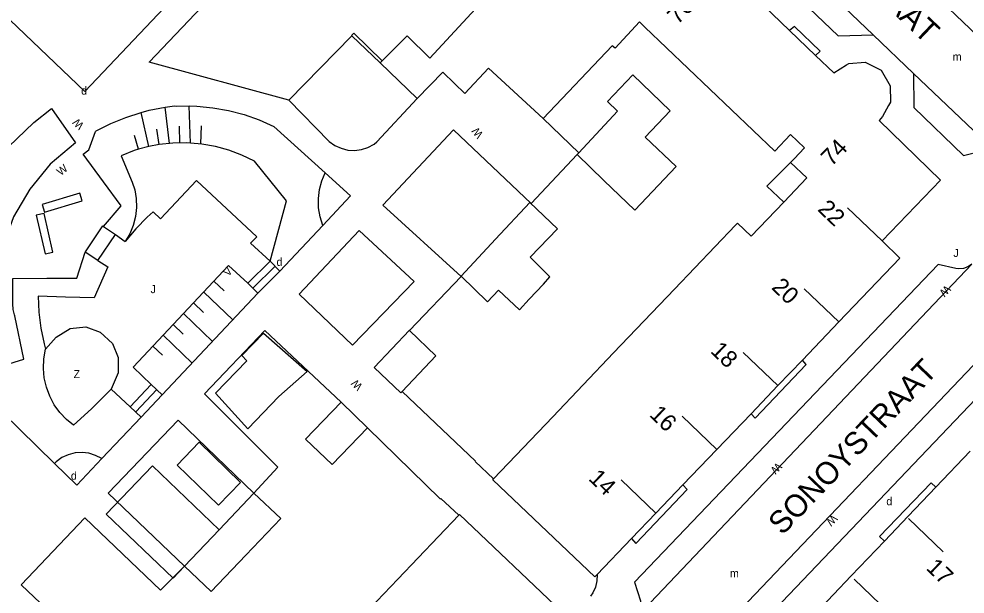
# Model space of a CAD drawing. Extents: x 134999 to 136502, y 457398 to 459002.
# Drawn here: x 135126.1 to 135185.3, y 458102.5 to 458138.5 of the extents above; entities that cross this region are included whole.
import ezdxf

# ---------------------------------------------------------------- set-up
doc = ezdxf.new("R2010")
doc.units = 0
for name, color, linetype in [('RI_DGTB_15', 7, 'Continuous'), ('RI_DGTB_18', 7, 'Continuous'), ('RI_DGTB_19', 7, 'Continuous'), ('RI_DGTB_2', 7, 'Continuous'), ('RI_DGTB_28', 7, 'Continuous'), ('RI_DGTB_29', 7, 'Continuous'), ('RI_DGTB_30', 7, 'Continuous'), ('RI_DGTB_31', 7, 'Continuous'), ('RI_DGTB_32', 7, 'Continuous'), ('RI_DGTB_35', 7, 'Continuous'), ('RI_DGTB_36', 7, 'Continuous'), ('RI_DGTB_37', 7, 'Continuous'), ('RI_DGTB_43', 7, 'Continuous'), ('RI_DGTB_48', 7, 'Continuous'), ('RI_DGTB_53', 7, 'Continuous'), ('RI_DGTB_6', 7, 'Continuous'), ('RI_DGTB_7', 7, 'Continuous')]:
    doc.layers.add(name, color=color, linetype=linetype)

msp = doc.modelspace()

# ---------------------------------------------------------------- linework, layer by layer
at = {"layer": 'RI_DGTB_15'}
for p, q in [((135180.062, 458124.592), (135177.895, 458126.667)), ((135177.369, 458119.529), (135175.202, 458121.604)), ((135173.557, 458115.547), (135171.39, 458117.622)), ((135169.745, 458111.565), (135167.578, 458113.64)), ((135165.933, 458107.583), (135163.766, 458109.658)), ((135181.708, 458107.236), (135183.881, 458105.168)), ((135178.314, 458103.447), (135180.487, 458101.379))]:
    msp.add_line(p, q, dxfattribs=at)
at = {"layer": 'RI_DGTB_18'}
for p, q in [((135135.529, 458130.686), (135135.262, 458132.954)), ((135136.835, 458130.713), (135136.766, 458133.03)), ((135134.246, 458130.493), (135133.76, 458132.628)), ((135136.185, 458130.716), (135136.153, 458131.764)), ((135137.487, 458130.652), (135137.542, 458131.797)), ((135133.598, 458130.321), (135133.336, 458131.183)), ((135134.883, 458130.615), (135134.741, 458131.583)), ((135138.306, 458122.076), (135138.941, 458121.469)), ((135137.67, 458121.4), (135139.483, 458119.666)), ((135137.035, 458120.724), (135137.667, 458120.119)), ((135136.399, 458120.048), (135138.212, 458118.314)), ((135135.763, 458119.372), (135136.39, 458118.772)), ((135135.127, 458118.696), (135136.941, 458116.961)), ((135134.492, 458118.02), (135135.086, 458117.452))]:
    msp.add_line(p, q, dxfattribs=at)
msp.add_lwpolyline([(135141.82, 458123.33), (135142.84, 458127.09), (135140.84, 458129.57), (135140.061, 458129.951), (135139.251, 458130.259), (135138.416, 458130.491), (135137.562, 458130.645), (135136.835, 458130.713), (135136.609, 458130.723), (135135.744, 458130.709), (135134.883, 458130.615), (135134.246, 458130.493), (135133.598, 458130.321), (135133.329, 458130.235), (135132.52, 458129.92), (135133.21, 458128.26), (135133.356, 458127.794), (135133.453, 458127.237), (135133.47, 458126.673), (135133.407, 458126.112), (135133.266, 458125.566), (135133.049, 458125.045), (135132.76, 458124.56)], dxfattribs=at)
at = {"layer": 'RI_DGTB_19'}
for points in [[(135145.11, 458125.55), (135144.942, 458126.097), (135144.852, 458126.663), (135144.841, 458127.235), (135144.91, 458127.803), (135145.058, 458128.356), (135145.26, 458128.841)], [(135131.89, 458115.32), (135130.66, 458114.09), (135129.53, 458113.07), (135129.094, 458113.428), (135128.682, 458113.865), (135128.333, 458114.353), (135128.051, 458114.883), (135127.842, 458115.446), (135127.71, 458116.032), (135127.657, 458116.629), (135127.684, 458117.229), (135127.79, 458117.82)], [(135131.302, 458110.989), (135130.916, 458111.191), (135130.499, 458111.32), (135130.065, 458111.37), (135129.63, 458111.34), (135129.207, 458111.232), (135128.811, 458111.048), (135128.456, 458110.795), (135128.343, 458110.692)]]:
    msp.add_lwpolyline(points, dxfattribs=at)
at = {"layer": 'RI_DGTB_2'}
for p, q in [((135148.829, 458135.85), (135148.696, 458135.716)), ((135148.696, 458135.716), (135151.006, 458133.486)), ((135174.343, 458131.235), (135175.209, 458130.406)), ((135175.209, 458130.406), (135174.562, 458129.723)), ((135167.09, 458121.58), (135170.895, 458125.569)), ((135163.286, 458117.591), (135167.09, 458121.58)), ((135159.481, 458113.602), (135163.286, 458117.591)), ((135155.784, 458109.726), (135159.481, 458113.602)), ((135149.794, 458103.461), (135153.606, 458107.454)), ((135145.992, 458099.479), (135149.794, 458103.461))]:
    msp.add_line(p, q, dxfattribs=at)
for points in [[(135148.829, 458135.85), (135150.38, 458137.42), (135151.797, 458136.024), (135155.937, 458140.512), (135152.763, 458143.513), (135154.054, 458144.784)], [(135174.285, 458137.746), (135169.441, 458142.411), (135168.921, 458141.851)], [(135165.248, 458137.96), (135164.901, 458138.291), (135163.391, 458136.651), (135163.191, 458136.781), (135158.881, 458132.251)], [(135165.248, 458137.96), (135173.361, 458130.211), (135174.343, 458131.235)], [(135175.91, 458136.18), (135174.285, 458137.746)], [(135177.039, 458135.093), (135175.91, 458136.18)], [(135177.851, 458135.603), (135177.99, 458135.69), (135179, 458135.76), (135180, 458135.27), (135180.58, 458134.29), (135180.59, 458133.27), (135180.472, 458133.053)], [(135158.881, 458132.251), (135155.478, 458135.397), (135153.983, 458133.798), (135153.349, 458134.423)], [(135177.039, 458135.093), (135177.851, 458135.603)], [(135151.006, 458133.486), (135152.616, 458135.146), (135153.349, 458134.423)], [(135180.472, 458133.053), (135180.1, 458132.37), (135179.888, 458132.118)], [(135180.061, 458124.591), (135183.711, 458128.391), (135179.888, 458132.118)], [(135173.919, 458127.012), (135175.371, 458128.531), (135174.351, 458129.501)], [(135174.351, 458129.501), (135174.562, 458129.723)], [(135170.895, 458125.569), (135171.021, 458125.701), (135171.881, 458124.881), (135173.919, 458127.012)], [(135177.369, 458119.529), (135181.181, 458123.511), (135180.061, 458124.591)], [(135177.369, 458119.529), (135175.081, 458117.139)], [(135175.081, 458117.139), (135173.557, 458115.547)], [(135173.557, 458115.547), (135171.874, 458113.788)], [(135171.874, 458113.788), (135169.745, 458111.565)], [(135169.745, 458111.565), (135167.614, 458109.338)], [(135183.428, 458109.204), (135185.574, 458111.457)], [(135162.249, 458103.735), (135162.121, 458103.601), (135155.731, 458109.671), (135155.784, 458109.726)], [(135167.614, 458109.338), (135165.933, 458107.583)], [(135181.705, 458107.395), (135183.428, 458109.204)], [(135153.606, 458107.454), (135153.651, 458107.501), (135160.061, 458101.411), (135159.955, 458101.3)], [(135165.933, 458107.583), (135164.41, 458105.992)], [(135181.705, 458107.395), (135180.219, 458105.834)], [(135164.41, 458105.992), (135162.249, 458103.735)], [(135180.219, 458105.834), (135178.142, 458103.654)], [(135178.142, 458103.654), (135175.926, 458101.327)]]:
    msp.add_lwpolyline(points, dxfattribs=at)
at = {"layer": 'RI_DGTB_28'}
for p, q in [((135131.413, 458125.492), (135132.15, 458125)), ((135131.06, 458123.37), (135132.15, 458125)), ((135141.82, 458123.33), (135140.43, 458121.95)), ((135142.128, 458123.019), (135140.738, 458121.639)), ((135141.82, 458123.33), (135142.437, 458122.708)), ((135142.437, 458122.708), (135141.047, 458121.328)), ((135141.047, 458121.328), (135140.43, 458121.95)), ((135134.39, 458115.62), (135133.08, 458114.23)), ((135134.732, 458115.298), (135133.422, 458113.908)), ((135134.39, 458115.62), (135135.074, 458114.975)), ((135135.074, 458114.975), (135133.764, 458113.585)), ((135133.08, 458114.23), (135133.764, 458113.585))]:
    msp.add_line(p, q, dxfattribs=at)
for points in [[(135130.28, 458123.92), (135131.357, 458125.53), (135131.413, 458125.492)], [(135130.267, 458123.9), (135130.28, 458123.92)], [(135131.06, 458123.37), (135130.267, 458123.9)]]:
    msp.add_lwpolyline(points, dxfattribs=at)
at = {"layer": 'RI_DGTB_32'}
for points in [[(135127.72, 458126.4), (135130.07, 458127.1), (135129.927, 458127.579), (135127.577, 458126.879), (135127.72, 458126.4)], [(135128.25, 458123.9), (135127.69, 458126.31), (135127.203, 458126.197), (135127.763, 458123.787), (135128.25, 458123.9)]]:
    msp.add_lwpolyline(points, dxfattribs=at)
at = {"layer": 'RI_DGTB_48'}
for p, q in [((135142.99, 458133.39), (135146.921, 458137.42)), ((135146.921, 458137.42), (135148.696, 458135.716))]:
    msp.add_line(p, q, dxfattribs=at)
for points in [[(135148.829, 458135.85), (135147.05, 458137.57), (135146.91, 458137.43), (135146.921, 458137.42)], [(135162.249, 458103.735), (135162.239, 458103.341), (135162.15, 458102.958), (135161.985, 458102.6), (135161.85, 458102.4)]]:
    msp.add_lwpolyline(points, dxfattribs=at)
at = {"layer": 'RI_DGTB_53'}
for p, q in [((135182.03, 458135.06), (135179.5, 458137.47)), ((135187.25, 458130.091), (135182.03, 458135.06)), ((135161.106, 458130.094), (135158.881, 458132.251)), ((135142.437, 458122.708), (135145.11, 458125.55)), ((135132.15, 458125), (135132.76, 458124.56)), ((135164.731, 458101.091), (135185.671, 458123.141)), ((135135.074, 458114.975), (135141.047, 458121.328)), ((135188.872, 458120.098), (135167.789, 458097.96)), ((135133.08, 458114.23), (135131.89, 458115.32)), ((135131.302, 458110.989), (135133.764, 458113.585))]:
    msp.add_line(p, q, dxfattribs=at)
for points in [[(135145.22, 458170.18), (135145.357, 458170.02), (135145.488, 458169.762), (135145.544, 458169.478), (135145.52, 458169.19), (135145.23, 458168.03), (135177.316, 458137.409), (135179.5, 458137.47)], [(135190.027, 458133.596), (135161.052, 458161.256)], [(135179.5, 458137.47), (135157.965, 458158.04)], [(135142.99, 458133.39), (135134.26, 458135.77), (135145.367, 458147.455)], [(135124.352, 458139.388), (135124.54, 458139.21), (135124.61, 458139.28), (135130.24, 458133.93), (135135.58, 458139.56), (135135.3, 458139.82)], [(135182.03, 458135.06), (135182.05, 458132.94), (135185.15, 458129.94), (135186.3, 458130.22), (135186.541, 458130.304), (135186.796, 458130.31), (135187.04, 458130.236), (135187.25, 458130.091)], [(135142.99, 458133.39), (135145.51, 458130.81), (135145.861, 458130.561), (135146.252, 458130.381), (135146.669, 458130.276), (135147.099, 458130.25), (135147.526, 458130.304), (135147.935, 458130.436), (135148.314, 458130.641), (135148.5, 458130.78), (135151.006, 458133.486)], [(135131.413, 458125.492), (135132.52, 458126.79), (135131.41, 458128.29), (135130.13, 458130.01), (135130.5, 458130.28), (135130.91, 458131.44), (135130.959, 458131.467), (135131.861, 458131.928), (135132.797, 458132.315), (135133.76, 458132.628), (135134.258, 458132.757), (135135.262, 458132.954), (135135.84, 458133.03), (135135.95, 458133.02), (135136.766, 458133.03), (135137.231, 458133.012), (135138.231, 458132.916), (135139.22, 458132.74), (135140.192, 458132.486), (135141.141, 458132.155), (135142.06, 458131.75), (135145.26, 458128.841)], [(135161.015, 458129.996), (135158.13, 458126.93), (135153.28, 458131.53), (135148.87, 458126.82), (135153.75, 458122.38), (135150.536, 458118.996)], [(135145.11, 458125.55), (135146.85, 458127.41), (135145.26, 458128.841)], [(135141.82, 458123.33), (135140.595, 458124.445), (135140.99, 458124.84), (135137.22, 458128.36), (135134.96, 458125.97), (135134.52, 458126.41), (135134.142, 458126.07), (135133.422, 458125.342), (135132.76, 458124.56)], [(135146.96, 458118.08), (135143.63, 458121.26), (135147.38, 458125.25), (135150.83, 458122.06), (135146.96, 458118.08)], [(135128.343, 458110.692), (135124.014, 458114.915), (135123.334, 458116.245), (135126.434, 458117.195), (135125.86, 458119.92), (135125.836, 458119.979), (135125.754, 458120.315), (135125.75, 458120.66), (135125.75, 458122.25), (135127.86, 458122.27), (135129.74, 458122.27), (135130.267, 458123.9)], [(135131.06, 458123.37), (135131.68, 458122.98), (135130.83, 458121.04), (135129.03, 458121.08), (135127.32, 458121.14), (135127.367, 458120.138), (135127.494, 458119.143), (135127.699, 458118.16), (135127.79, 458117.82)], [(135134.39, 458115.62), (135133.26, 458116.71), (135139.23, 458123.06), (135140.43, 458121.95)], [(135185.671, 458123.141), (135185.433, 458122.969), (135185.158, 458122.868), (135184.865, 458122.845), (135184.681, 458122.871), (135183.561, 458123.121), (135164.601, 458103.261), (135164.971, 458102.091), (135165.013, 458101.807), (135164.975, 458101.523), (135164.86, 458101.259), (135164.731, 458101.091)], [(135167.789, 458097.96), (135167.991, 458098.137), (135168.237, 458098.247), (135168.504, 458098.28), (135168.749, 458098.24), (135169.923, 458097.946), (135188.939, 458117.9), (135188.609, 458119.06), (135188.559, 458119.333), (135188.588, 458119.608), (135188.695, 458119.864), (135188.872, 458120.098)], [(135127.79, 458117.82), (135128.45, 458118.58), (135129.32, 458119.12), (135130.3, 458119.22), (135131.21, 458118.89), (135131.98, 458118.19), (135132.33, 458117.31), (135132.32, 458116.34), (135131.89, 458115.32)], [(135140.811, 458108.821), (135142.31, 458110.46), (135137.73, 458115.04), (135141.5, 458119), (135146.251, 458114.511)], [(135150.067, 458115.181), (135154.655, 458110.835), (135154.63, 458110.81), (135155.784, 458109.726)], [(135136.461, 458104.261), (135131.71, 458108.82), (135136.07, 458113.4), (135140.811, 458108.821)], [(135147.911, 458112.921), (135152.455, 458108.465), (135152.48, 458108.49), (135153.606, 458107.454)], [(135128.343, 458110.692), (135129.734, 458109.335), (135131.302, 458110.989)], [(135131.027, 458098.571), (135126.26, 458103.09), (135130.25, 458107.29), (135134.964, 458102.764), (135136.461, 458104.261)]]:
    msp.add_lwpolyline(points, dxfattribs=at)
at = {"layer": 'RI_DGTB_6'}
for p, q in [((135161.015, 458129.996), (135161.106, 458130.094)), ((135147.911, 458112.921), (135146.251, 458114.511))]:
    msp.add_line(p, q, dxfattribs=at)
for points in [[(135163.531, 458132.701), (135162.901, 458133.301), (135164.491, 458134.981), (135166.821, 458132.721), (135165.26, 458131.085)], [(135129.66, 458130.73), (135128.07, 458129.39), (135126.8, 458127.82), (135125.79, 458126.1), (135125.11, 458124.22), (135124.8, 458122.25), (135124.77, 458120.24), (135125.25, 458117.9), (135122.77, 458117.14), (135122.33, 458118.92), (135122.16, 458121.61), (135122.38, 458123.78), (135123.08, 458126.27), (135123.97, 458128.28), (135125.48, 458130.48), (135127.05, 458132), (135128.16, 458132.87), (135129.66, 458130.73)], [(135161.106, 458130.094), (135163.531, 458132.701)], [(135165.26, 458131.085), (135167.195, 458129.239), (135164.606, 458126.525), (135162.671, 458128.371)], [(135162.671, 458128.371), (135161.015, 458129.996)], [(135158.9, 458121.899), (135159.31, 458122.34), (135158.082, 458123.578), (135159.781, 458125.351), (135158.051, 458127.001), (135155.901, 458124.696)], [(135155.901, 458124.696), (135153.751, 458122.391)], [(135153.751, 458122.391), (135155.411, 458120.791), (135156.097, 458121.506), (135157.41, 458120.29), (135158.02, 458120.95), (135158.9, 458121.899)], [(135140.36, 458117.09), (135140.055, 458117.427), (135141.4, 458118.838), (135144.132, 458116.433), (135142.37, 458114.87)], [(135150.536, 458118.996), (135150.521, 458119.011), (135148.331, 458116.691), (135149.991, 458115.101), (135150.067, 458115.181)], [(135150.536, 458118.996), (135152.181, 458117.421), (135150.067, 458115.181)], [(135140.36, 458117.09), (135138.41, 458115.07), (135140.42, 458112.85)], [(135140.42, 458112.85), (135142.37, 458114.87)], [(135146.251, 458114.511), (135144.041, 458112.201), (135145.701, 458110.611), (135147.911, 458112.921)], [(135138.596, 458108.071), (135136.002, 458110.571), (135137.384, 458112.005), (135139.978, 458109.504), (135138.596, 458108.071)], [(135136.461, 458104.261), (135135.753, 458103.518), (135131.577, 458107.514), (135134.468, 458110.534), (135138.638, 458106.544)], [(135138.638, 458106.544), (135140.811, 458108.821)], [(135140.811, 458108.821), (135142.481, 458107.241), (135140.306, 458104.956)], [(135136.461, 458104.261), (135138.638, 458106.544)], [(135140.306, 458104.956), (135138.131, 458102.671), (135136.461, 458104.261)]]:
    msp.add_lwpolyline(points, dxfattribs=at)
at = {"layer": 'RI_DGTB_7'}
msp.add_line((135174.351, 458129.501), (135172.871, 458128.011), dxfattribs=at)
for points in [[(135175.91, 458136.18), (135176.201, 458136.461), (135174.581, 458138.001), (135174.285, 458137.746)], [(135172.871, 458128.011), (135173.919, 458127.012)], [(135171.874, 458113.788), (135172.141, 458113.521), (135175.321, 458116.871), (135175.081, 458117.139)], [(135164.41, 458105.992), (135164.681, 458105.691), (135167.891, 458109.061), (135167.614, 458109.338)], [(135183.428, 458109.204), (135183.141, 458109.471), (135179.901, 458106.111), (135180.219, 458105.834)]]:
    msp.add_lwpolyline(points, dxfattribs=at)

# ---------------------------------------------------------------- texts
at = {"layer": 'RI_DGTB_29'}
for rotation, p in [(359.99965, (135130.01, 458133.74)), (359.99965, (135142.221, 458123.031)), (359.99965, (135129.37, 458109.67)), (359.99973, (135180.331, 458108.072))]:
    msp.add_text('d', height=0.5, rotation=rotation, dxfattribs=at).set_placement(p)
at = {"layer": 'RI_DGTB_30'}
for s, height, rotation, p in [('W', 0.5, 135.88018, (135130.229, 458131.861)), ('W', 0.5, 129.39941, (135155.167, 458131.261)), ('W', 0.5, 38.65961, (135128.732, 458128.64)), ('V', 0.5, 47.06986, (135139.208, 458122.332)), ('W', 0.5, 226.84671, (135184.042, 458121.864)), ('W', 0.5, 134.99877, (135147.634, 458115.541)), ('W', 0.5, 225.88049, (135173.496, 458110.776)), ('W', 0.499, 226.90826, (135176.96, 458107.528))]:
    msp.add_text(s, height=height, rotation=rotation, dxfattribs=at).set_placement(p)
at = {"layer": 'RI_DGTB_31'}
for rotation, p in [(359.99973, (135184.521, 458123.592)), (359.99965, (135134.35, 458121.33))]:
    msp.add_text('J', height=0.5, rotation=rotation, dxfattribs=at).set_placement(p)
at = {"layer": 'RI_DGTB_32'}
msp.add_text('Z', height=0.5, dxfattribs=at).set_placement((135129.534, 458116.017))
at = {"layer": 'RI_DGTB_35'}
for s, rotation, p in [('76', 46.532, (135167.302, 458138.072)), ('74', 46.3226, (135176.904, 458129.211)), ('22', 316.4031, (135175.982, 458126.518)), ('14', 316.2584, (135161.67, 458109.682))]:
    msp.add_text(s, height=1.054, rotation=rotation, dxfattribs=at).set_placement(p)
at = {"layer": 'RI_DGTB_36'}
for s, rotation, p in [('20', 316.2584, (135173.1, 458121.634)), ('18', 316.2584, (135169.281, 458117.657)), ('16', 316.2584, (135165.47, 458113.675)), ('17', 316.4031, (135182.756, 458104.097))]:
    msp.add_text(s, height=1.054, rotation=rotation, dxfattribs=at).set_placement(p)
at = {"layer": 'RI_DGTB_37'}
for s, rotation, p in [('JACOB SIMONSZ. DE RIJKSTRAAT', 316.48035, (135160.408, 458158.131)), ('SONOYSTRAAT', 46.3417, (135173.833, 458106.145)), ('SONOYSTRAAT', 46.3417, (135173.833, 458106.145)), ('SONOYSTRAAT', 46.3417, (135173.833, 458106.145))]:
    msp.add_text(s, height=1.4, rotation=rotation, dxfattribs=at).set_placement(p)
at = {"layer": 'RI_DGTB_43'}
for p in [(135184.48, 458135.861), (135170.556, 458103.571)]:
    msp.add_text('m', height=0.5, dxfattribs=at).set_placement(p)

doc.saveas('drawing.dxf')
